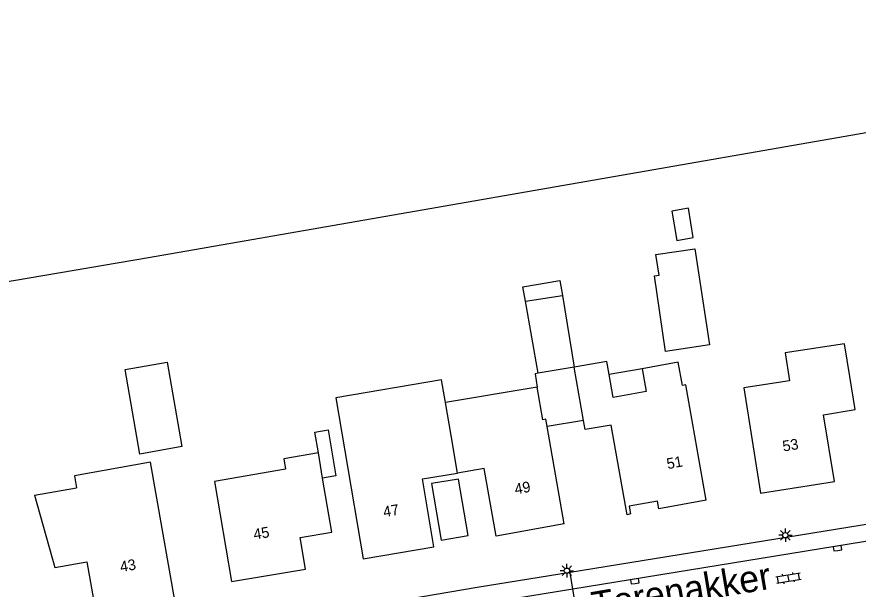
# Model space of a CAD drawing. Extents: x 137999 to 141000, y 397500 to 400501.
# Drawn here: x 138189.6 to 138268.2, y 400446.5 to 400500 of the extents above; entities that cross this region are included whole.
import ezdxf

# ---------------------------------------------------------------- set-up
doc = ezdxf.new("R2010")
doc.units = 0
for name, color, linetype in [('gg-anno-huisnummerreeks BGT', 7, 'Continuous'), ('gg-anno-openbare ruimte label', 7, 'Continuous'), ('gg-bbg-bijgebouw', 7, 'Continuous'), ('gg-bbg-gedigitaliseerde bebouwing', 7, 'Continuous'), ('gg-bbg-gedigitaliseerde bijgebouw', 7, 'Continuous'), ('gg-bbg-hoofdgebouw', 7, 'Continuous'), ('gg-bbg-luifel en loopbrug', 7, 'Continuous'), ('gg-bbg-tussenscheiding', 7, 'Continuous'), ('gg-knt-bronhoudergrens', 7, 'Continuous'), ('gg-knt-verharding', 7, 'Continuous'), ('gt-grn-weggrens', 7, 'Continuous'), ('gt-symb-klinker verharding', 7, 'Continuous'), ('gt-symb-kolk', 7, 'Continuous'), ('gt-symb-lichtmast', 7, 'Continuous')]:
    doc.layers.add(name, color=color, linetype=linetype)

# ---------------------------------------------------------------- blocks, each defined once
blk = doc.blocks.new('gt0-LMAST')
at = {"layer": 'gt-symb-lichtmast'}
for p, q in [((-0.182, 0.173), (-0.447, 0.438)), ((-0.005, 0.246), (-0.005, 0.621)), ((0.172, 0.173), (0.437, 0.438)), ((-0.255, -0.004), (-0.63, -0.004)), ((-0.182, -0.181), (-0.447, -0.446)), ((-0.005, -0.254), (-0.005, -0.629)), ((0.437, -0.446), (0.172, -0.181)), ((0.245, -0.004), (0.62, -0.004))]:
    blk.add_line(p, q, dxfattribs=at)
blk.add_circle((-0.005, -0.004), 0.25, dxfattribs=at)
blk = doc.blocks.new('gt0-KOLK')
at = {"layer": 'gt-symb-kolk'}
blk.add_lwpolyline([(0, 0), (0.375, 0), (0.375, 0.4), (-0.375, 0.4), (-0.375, 0), (0, 0)], dxfattribs=at)
blk = doc.blocks.new('gt0-KL1')
at = {"layer": 'gt-symb-klinker verharding'}
for p, q in [((-1.15, 0.3), (1.15, 0.3)), ((-1, -0.3), (-1, 0.3)), ((-0.5, 0.3), (-0.5, 0.45)), ((0, -0.3), (0, 0.3)), ((0.5, 0.3), (0.5, 0.45)), ((1, -0.3), (1, 0.3)), ((-1.15, -0.3), (1.15, -0.3)), ((-0.5, -0.45), (-0.5, -0.3)), ((0.5, -0.45), (0.5, -0.3))]:
    blk.add_line(p, q, dxfattribs=at)

msp = doc.modelspace()

# ---------------------------------------------------------------- linework, layer by layer
at = {"layer": 'gg-bbg-bijgebouw'}
msp.add_line((138241.679, 400467.287), (138238.333, 400466.713), dxfattribs=at)
at = {"layer": 'gg-bbg-gedigitaliseerde bebouwing'}
for p, q in [((138238.241, 400465.425), (138229.662, 400463.971)), ((138218.189, 400456.919), (138217.788, 400459.279)), ((138219.05, 400451.86), (138218.189, 400456.919)), ((138191.27, 400455.333), (138195.201, 400456.018))]:
    msp.add_line(p, q, dxfattribs=at)
for points in [[(138267.455, 400466.418), (138266.959, 400469.47), (138261.415, 400468.617), (138261.816, 400466.011), (138257.534, 400465.352), (138259.09, 400455.51)], [(138244.95, 400466.604), (138244.743, 400467.812), (138241.679, 400467.287)], [(138254.02, 400454.85), (138252.111, 400465.626), (138251.799, 400465.57), (138251.409, 400467.737), (138248.04, 400467.13)], [(138248.04, 400467.13), (138248.421, 400465.015), (138245.318, 400464.456), (138244.95, 400466.604)], [(138229.662, 400463.971), (138229.301, 400466.094), (138219.41, 400464.41), (138221.97, 400449.38)], [(138239.046, 400462.413), (138238.761, 400462.365), (138238.241, 400465.425)], [(138217.788, 400459.279), (138214.549, 400458.72), (138214.716, 400457.752), (138208.09, 400456.61), (138209.67, 400447.27)], [(138204.39, 400445.48), (138202.094, 400458.398), (138194.995, 400457.136), (138195.201, 400456.018)]]:
    msp.add_lwpolyline(points, dxfattribs=at)
at = {"layer": 'gg-bbg-gedigitaliseerde bijgebouw'}
for p, q in [((138237.13, 400473.44), (138240.59, 400473.99)), ((138240.59, 400473.99), (138241.679, 400467.287)), ((138238.333, 400466.713), (138237.13, 400473.44))]:
    msp.add_line(p, q, dxfattribs=at)
for points in [[(138254.32, 400469.36), (138250.22, 400468.74), (138249.197, 400475.8), (138249.642, 400475.875), (138249.316, 400477.792)], [(138249.316, 400477.792), (138252.968, 400478.335), (138254.32, 400469.36)], [(138205.04, 400459.86), (138201.1, 400459.17), (138199.73, 400467.06), (138203.65, 400467.74), (138205.04, 400459.86)]]:
    msp.add_lwpolyline(points, dxfattribs=at)
at = {"layer": 'gg-bbg-hoofdgebouw'}
for p, q in [((138242.558, 400462.304), (138241.679, 400467.287)), ((138239.167, 400461.727), (138239.046, 400462.413)), ((138240.77, 400452.66), (138239.167, 400461.727)), ((138240.77, 400452.66), (138234.39, 400451.5))]:
    msp.add_line(p, q, dxfattribs=at)
for points in [[(138259.09, 400455.51), (138266, 400456.62), (138264.99, 400462.84), (138267.96, 400463.32), (138267.455, 400466.418)], [(138246.63, 400453.5), (138245.151, 400461.879), (138242.707, 400461.46), (138242.558, 400462.304)], [(138221.97, 400449.38), (138228.59, 400450.51), (138227.51, 400456.84), (138230.794, 400457.394)], [(138234.39, 400451.5), (138233.279, 400457.813), (138230.794, 400457.394)], [(138191.27, 400455.333), (138193.179, 400448.558), (138196.14, 400449.09), (138197.02, 400444.17), (138204.39, 400445.48)], [(138254.02, 400454.85), (138249.61, 400454.05), (138249.47, 400454.78), (138246.82, 400454.3), (138246.95, 400453.57), (138246.63, 400453.5)], [(138209.67, 400447.27), (138216.58, 400448.41), (138216.09, 400451.37), (138219.05, 400451.86)]]:
    msp.add_lwpolyline(points, dxfattribs=at)
at = {"layer": 'gg-bbg-luifel en loopbrug'}
for p, q in [((138248.04, 400467.13), (138244.95, 400466.604)), ((138242.558, 400462.304), (138239.167, 400461.727))]:
    msp.add_line(p, q, dxfattribs=at)
for points in [[(138252.794, 400479.383), (138252.369, 400482.12), (138250.814, 400481.855), (138251.279, 400479.125), (138252.794, 400479.383)], [(138237.13, 400473.44), (138236.901, 400474.787), (138240.355, 400475.374), (138240.59, 400473.99)], [(138238.333, 400466.713), (138238.03, 400466.662), (138238.241, 400465.425)], [(138217.788, 400459.279), (138217.459, 400461.216), (138218.702, 400461.427), (138219.433, 400457.131), (138218.189, 400456.919)], [(138230.888, 400456.836), (138228.362, 400456.41), (138229.252, 400451.131), (138231.779, 400451.557), (138230.888, 400456.836)]]:
    msp.add_lwpolyline(points, dxfattribs=at)
at = {"layer": 'gg-bbg-tussenscheiding'}
msp.add_lwpolyline([(138230.794, 400457.394), (138230.183, 400460.911), (138229.662, 400463.971)], dxfattribs=at)
at = {"layer": 'gg-knt-bronhoudergrens'}
msp.add_lwpolyline([(138179.574, 400473.72), (138201.912, 400477.521), (138309.205, 400496.208), (138333.316, 400500)], dxfattribs=at)
at = {"layer": 'gg-knt-verharding'}
msp.add_line((138315.194, 400458.551), (138241.576, 400446.553), dxfattribs=at)
for points in [[(138315.48, 400460.03), (138282.06, 400454.715), (138241.322, 400448.116)], [(138241.322, 400448.116), (138232.631, 400446.708), (138201.99, 400441.47), (138201.17, 400441.08), (138198.12, 400439.328), (138196.169, 400438.13)], [(138241.576, 400446.553), (138202.72, 400440.22), (138201.61, 400439.69), (138187.04, 400430.72), (138186.509, 400430.36), (138185.998, 400429.974)]]:
    msp.add_lwpolyline(points, dxfattribs=at)
at = {"layer": 'gt-grn-weggrens'}
for p, q in [((138241.576, 400446.553), (138241.322, 400448.116)), ((138242.303, 400442.094), (138241.576, 400446.553))]:
    msp.add_line(p, q, dxfattribs=at)

# ---------------------------------------------------------------- block references
at = {"layer": 'gt-symb-klinker verharding', "rotation": 9.50001059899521}
msp.add_blockref('gt0-KL1', (138261.714, 400447.582), dxfattribs=at)
at = {"layer": 'gt-symb-kolk'}
for p, rotation in [((138266.333, 400450.176), 9.264523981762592), ((138247.387, 400447.093), 9.264523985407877)]:
    msp.add_blockref('gt0-KOLK', p, dxfattribs=dict(at, rotation=rotation))
at = {"layer": 'gt-symb-lichtmast'}
for p in [(138261.427, 400451.587), (138241.018, 400448.279)]:
    msp.add_blockref('gt0-LMAST', p, dxfattribs=at)

# ---------------------------------------------------------------- texts
at = {"layer": 'gg-anno-huisnummerreeks BGT'}
for s, rotation, p in [('53', 9.2, (138261.242, 400459.399)), ('51', 10.3, (138250.426, 400457.755)), ('49', 10.3, (138236.215, 400455.389)), ('47', 9.7, (138223.925, 400453.264)), ('45', 9.4, (138211.807, 400451.17)), ('43', 10.1, (138199.345, 400448.139))]:
    msp.add_text(s, height=1, rotation=rotation, dxfattribs=at).set_placement(p)
at = {"layer": 'gg-anno-openbare ruimte label'}
msp.add_text('Torenakker', height=2.5, rotation=9.6, dxfattribs=at).set_placement((138243.557, 400443.79))

doc.saveas('drawing.dxf')
